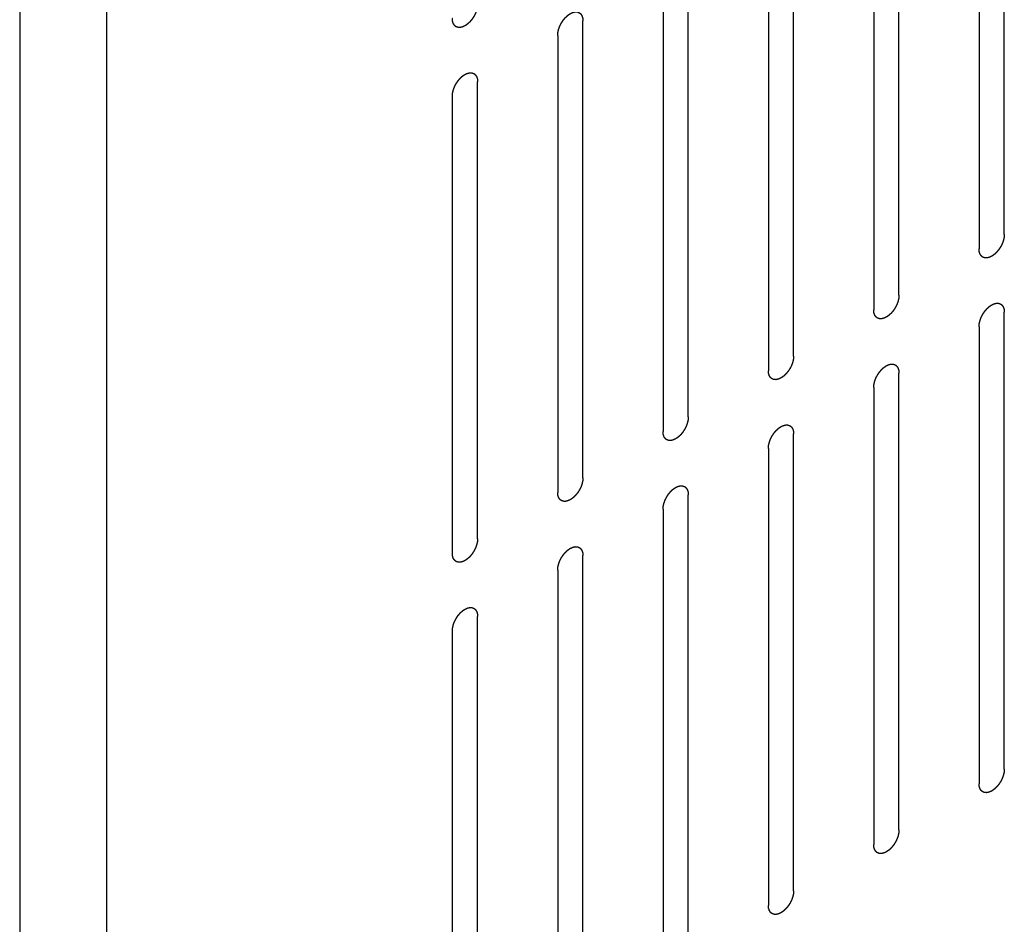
# Model space of a CAD drawing. Header units: inches. Extents: x 6 to 353, y 6 to 228.
# Tile 260 of 372: x 332.91 to 334.98, y 144.32 to 146.22. Entities that reach past the tile are written whole.
import ezdxf

# ---------------------------------------------------------------- set-up
doc = ezdxf.new("R2010")
doc.units = ezdxf.units.IN
doc.header["$LTSCALE"] = 19.946667
doc.header["$MEASUREMENT"] = 0
doc.linetypes.add('HIDDEN', pattern=[0.2, 0.1, -0.1])
doc.layers.get('0').update_dxf_attribs({"linetype": 'CONTINUOUS'})
doc.layers.add('08_ALL_COSMETICS', color=7, linetype='CONTINUOUS')

msp = doc.modelspace()

# ---------------------------------------------------------------- linework, layer by layer
at = {"color": 7, "linetype": 'Continuous'}
for p, q in [((332.9075, 194.7241), (332.9075, 141.4473)), ((333.09, 194.7241), (333.09, 141.4473))]:
    msp.add_line(p, q, dxfattribs=at)
at = {"layer": '08_ALL_COSMETICS', "color": 7, "linetype": 'HIDDEN'}
for p, q in [((334.9762, 145.7692), (334.9762, 146.7286)), ((334.9231, 146.698), (334.9231, 145.7386)), ((334.7549, 145.6414), (334.7549, 146.6008)), ((334.7018, 146.5702), (334.7018, 145.6108)), ((334.5335, 145.5137), (334.5335, 146.4731)), ((334.4805, 146.4424), (334.4805, 145.483)), ((334.3122, 145.3859), (334.3122, 146.3453)), ((334.2592, 146.3147), (334.2592, 145.3553)), ((334.0909, 145.2581), (334.0909, 146.2175)), ((334.0379, 146.1869), (334.0379, 145.2275)), ((333.8696, 145.1303), (333.8696, 146.0897)), ((333.8165, 146.0591), (333.8165, 145.0997)), ((334.9762, 144.6465), (334.9762, 145.6059)), ((334.9231, 145.5753), (334.9231, 144.6159)), ((334.7549, 144.5188), (334.7549, 145.4781)), ((334.7018, 145.4475), (334.7018, 144.4881)), ((334.5335, 144.391), (334.5335, 145.3504)), ((334.4805, 145.3197), (334.4805, 144.3604)), ((334.3122, 144.2632), (334.3122, 145.2226)), ((334.2592, 145.192), (334.2592, 144.2326)), ((334.0909, 144.1354), (334.0909, 145.0948)), ((334.0379, 145.0642), (334.0379, 144.1048)), ((333.8696, 144.0076), (333.8696, 144.967)), ((333.8165, 144.9364), (333.8165, 143.977))]:
    msp.add_line(p, q, dxfattribs=at)
for points in [[(333.8696, 146.253), (333.8695, 146.252), (333.8693, 146.2504), (333.8692, 146.2486), (333.8691, 146.2476), (333.8691, 146.2468), (333.8689, 146.246), (333.8686, 146.2449), (333.8683, 146.2435), (333.868, 146.2421), (333.8677, 146.241), (333.8676, 146.2402), (333.8673, 146.2394), (333.8669, 146.2382), (333.8663, 146.2369), (333.8658, 146.2355), (333.8654, 146.2343), (333.8652, 146.2335), (333.8647, 146.2327), (333.8642, 146.2316), (333.8635, 146.2302), (333.8628, 146.2288), (333.8622, 146.2277), (333.8618, 146.2269), (333.8613, 146.2261), (333.8606, 146.2251), (333.8598, 146.2238), (333.859, 146.2226), (333.8583, 146.2215), (333.8578, 146.2208), (333.8572, 146.2201), (333.8565, 146.2192), (333.8555, 146.2181), (333.8546, 146.2169), (333.8538, 146.216), (333.8533, 146.2153), (333.8526, 146.2148), (333.8518, 146.214), (333.8508, 146.213), (333.8497, 146.2121), (333.8489, 146.2113), (333.8483, 146.2107), (333.8476, 146.2103), (333.8468, 146.2097), (333.8457, 146.2089), (333.8446, 146.2081), (333.8438, 146.2076), (333.8434, 146.2073), (333.843, 146.2071), (333.8427, 146.2069), (333.8423, 146.2067), (333.8415, 146.2064), (333.8405, 146.2059), (333.8394, 146.2054), (333.8386, 146.205), (333.8382, 146.2049), (333.8379, 146.2047), (333.8376, 146.2046), (333.8372, 146.2045), (333.8365, 146.2044), (333.8354, 146.2041), (333.8344, 146.2039), (333.8337, 146.2037), (333.8333, 146.2036), (333.8329, 146.2035), (333.8327, 146.2036), (333.8323, 146.2036), (333.8316, 146.2036), (333.8307, 146.2036), (333.8297, 146.2037), (333.829, 146.2037), (333.8287, 146.2037), (333.8284, 146.2037), (333.8281, 146.2038), (333.8278, 146.2039), (333.8272, 146.2042), (333.8263, 146.2045), (333.8255, 146.2048), (333.8249, 146.205), (333.8246, 146.2051), (333.8243, 146.2052), (333.8241, 146.2054), (333.8238, 146.2056), (333.8233, 146.206), (333.8227, 146.2066), (333.822, 146.2072), (333.8215, 146.2076), (333.8212, 146.2078), (333.821, 146.2079), (333.8209, 146.2082), (333.8207, 146.2085), (333.8203, 146.2091), (333.8198, 146.2099), (333.8193, 146.2107), (333.8189, 146.2112), (333.8187, 146.2116), (333.8186, 146.2118), (333.8185, 146.2121), (333.8183, 146.2125), (333.8181, 146.2132), (333.8178, 146.2142), (333.8175, 146.2152), (333.8173, 146.2159), (333.8172, 146.2163), (333.817, 146.2166), (333.817, 146.217), (333.817, 146.2175), (333.8169, 146.2183), (333.8168, 146.2195), (333.8167, 146.221), (333.8166, 146.2219), (333.8165, 146.2224)], [(334.0379, 146.1869), (334.0379, 146.1879), (334.0381, 146.1895), (334.0382, 146.1913), (334.0383, 146.1923), (334.0383, 146.1931), (334.0386, 146.1939), (334.0388, 146.195), (334.0391, 146.1964), (334.0394, 146.1978), (334.0397, 146.1989), (334.0398, 146.1997), (334.0402, 146.2005), (334.0406, 146.2016), (334.0411, 146.203), (334.0416, 146.2044), (334.042, 146.2055), (334.0423, 146.2064), (334.0427, 146.2072), (334.0433, 146.2083), (334.044, 146.2097), (334.0446, 146.2111), (334.0452, 146.2122), (334.0456, 146.213), (334.0461, 146.2138), (334.0468, 146.2148), (334.0476, 146.2161), (334.0485, 146.2173), (334.0491, 146.2183), (334.0496, 146.2191), (334.0502, 146.2198), (334.0509, 146.2207), (334.0519, 146.2218), (334.0528, 146.223), (334.0536, 146.2239), (334.0542, 146.2246), (334.0548, 146.2251), (334.0556, 146.2259), (334.0567, 146.2269), (334.0577, 146.2278), (334.0585, 146.2286), (334.0591, 146.2292), (334.0598, 146.2296), (334.0607, 146.2302), (334.0618, 146.231), (334.0628, 146.2317), (334.0636, 146.2323), (334.064, 146.2326), (334.0644, 146.2328), (334.0647, 146.2329), (334.0651, 146.2332), (334.0659, 146.2335), (334.0669, 146.234), (334.068, 146.2345), (334.0688, 146.2349), (334.0692, 146.235), (334.0695, 146.2352), (334.0698, 146.2353), (334.0702, 146.2354), (334.071, 146.2355), (334.072, 146.2358), (334.073, 146.236), (334.0738, 146.2362), (334.0742, 146.2363), (334.0745, 146.2364), (334.0748, 146.2363), (334.0751, 146.2363), (334.0758, 146.2363), (334.0768, 146.2362), (334.0777, 146.2362), (334.0784, 146.2362), (334.0788, 146.2362), (334.0791, 146.2362), (334.0793, 146.2361), (334.0796, 146.2359), (334.0802, 146.2357), (334.0811, 146.2354), (334.0819, 146.2351), (334.0825, 146.2349), (334.0829, 146.2348), (334.0831, 146.2347), (334.0833, 146.2345), (334.0836, 146.2343), (334.0841, 146.2339), (334.0848, 146.2333), (334.0854, 146.2327), (334.0859, 146.2323), (334.0862, 146.2321), (334.0864, 146.232), (334.0866, 146.2317), (334.0868, 146.2314), (334.0871, 146.2308), (334.0876, 146.23), (334.0881, 146.2292), (334.0885, 146.2287), (334.0887, 146.2283), (334.0889, 146.2281), (334.0889, 146.2278), (334.0891, 146.2274), (334.0893, 146.2267), (334.0896, 146.2257), (334.0899, 146.2247), (334.0901, 146.224), (334.0903, 146.2235), (334.0904, 146.2233), (334.0904, 146.2229), (334.0904, 146.2224), (334.0905, 146.2216), (334.0906, 146.2204), (334.0908, 146.2189), (334.0908, 146.218), (334.0909, 146.2175)], [(333.8165, 146.0591), (333.8166, 146.0601), (333.8167, 146.0617), (333.8169, 146.0635), (333.817, 146.0646), (333.817, 146.0653), (333.8172, 146.0662), (333.8175, 146.0673), (333.8178, 146.0686), (333.8181, 146.07), (333.8184, 146.0711), (333.8185, 146.0719), (333.8188, 146.0728), (333.8192, 146.0739), (333.8197, 146.0753), (333.8202, 146.0767), (333.8207, 146.0778), (333.8209, 146.0786), (333.8214, 146.0794), (333.8219, 146.0805), (333.8226, 146.0819), (333.8233, 146.0833), (333.8239, 146.0844), (333.8243, 146.0853), (333.8248, 146.086), (333.8255, 146.087), (333.8263, 146.0883), (333.8271, 146.0896), (333.8278, 146.0906), (333.8283, 146.0914), (333.8289, 146.092), (333.8296, 146.0929), (333.8306, 146.0941), (333.8315, 146.0952), (333.8323, 146.0961), (333.8328, 146.0968), (333.8335, 146.0974), (333.8343, 146.0981), (333.8353, 146.0991), (333.8364, 146.1001), (333.8372, 146.1008), (333.8378, 146.1014), (333.8385, 146.1018), (333.8393, 146.1025), (333.8404, 146.1032), (333.8415, 146.104), (333.8423, 146.1045), (333.8427, 146.1048), (333.843, 146.105), (333.8434, 146.1052), (333.8438, 146.1054), (333.8445, 146.1057), (333.8456, 146.1062), (333.8467, 146.1067), (333.8474, 146.1071), (333.8479, 146.1073), (333.8482, 146.1074), (333.8485, 146.1075), (333.8489, 146.1076), (333.8496, 146.1077), (333.8507, 146.108), (333.8517, 146.1082), (333.8524, 146.1084), (333.8528, 146.1085), (333.8532, 146.1086), (333.8534, 146.1085), (333.8538, 146.1085), (333.8545, 146.1085), (333.8554, 146.1085), (333.8564, 146.1084), (333.8571, 146.1084), (333.8574, 146.1084), (333.8577, 146.1084), (333.858, 146.1083), (333.8583, 146.1082), (333.8589, 146.1079), (333.8598, 146.1076), (333.8606, 146.1073), (333.8612, 146.1071), (333.8615, 146.107), (333.8618, 146.1069), (333.862, 146.1067), (333.8623, 146.1065), (333.8628, 146.1061), (333.8634, 146.1055), (333.8641, 146.105), (333.8646, 146.1046), (333.8649, 146.1043), (333.8651, 146.1042), (333.8652, 146.1039), (333.8654, 146.1036), (333.8658, 146.103), (333.8663, 146.1022), (333.8668, 146.1014), (333.8672, 146.1009), (333.8674, 146.1005), (333.8675, 146.1003), (333.8676, 146.1), (333.8678, 146.0996), (333.868, 146.0989), (333.8683, 146.0979), (333.8686, 146.0969), (333.8688, 146.0962), (333.8689, 146.0958), (333.8691, 146.0955), (333.8691, 146.0951), (333.8691, 146.0946), (333.8692, 146.0938), (333.8693, 146.0926), (333.8694, 146.0912), (333.8695, 146.0902), (333.8696, 146.0897)], [(334.9762, 145.7692), (334.9761, 145.7682), (334.976, 145.7666), (334.9758, 145.7648), (334.9757, 145.7638), (334.9757, 145.763), (334.9755, 145.7622), (334.9752, 145.7611), (334.9749, 145.7597), (334.9746, 145.7583), (334.9744, 145.7572), (334.9742, 145.7564), (334.9739, 145.7556), (334.9735, 145.7545), (334.973, 145.7531), (334.9725, 145.7517), (334.972, 145.7506), (334.9718, 145.7497), (334.9713, 145.7489), (334.9708, 145.7478), (334.9701, 145.7464), (334.9694, 145.745), (334.9688, 145.7439), (334.9684, 145.7431), (334.9679, 145.7423), (334.9673, 145.7413), (334.9664, 145.74), (334.9656, 145.7388), (334.9649, 145.7378), (334.9644, 145.737), (334.9638, 145.7363), (334.9631, 145.7354), (334.9621, 145.7343), (334.9612, 145.7331), (334.9604, 145.7322), (334.9599, 145.7315), (334.9592, 145.731), (334.9584, 145.7302), (334.9574, 145.7292), (334.9564, 145.7283), (334.9555, 145.7275), (334.9549, 145.7269), (334.9542, 145.7265), (334.9534, 145.7259), (334.9523, 145.7251), (334.9512, 145.7244), (334.9504, 145.7238), (334.95, 145.7235), (334.9497, 145.7233), (334.9493, 145.7232), (334.9489, 145.7229), (334.9482, 145.7226), (334.9471, 145.7221), (334.946, 145.7216), (334.9453, 145.7213), (334.9448, 145.7211), (334.9445, 145.7209), (334.9442, 145.7208), (334.9438, 145.7207), (334.9431, 145.7206), (334.942, 145.7203), (334.941, 145.7201), (334.9403, 145.7199), (334.9399, 145.7199), (334.9396, 145.7198), (334.9393, 145.7198), (334.9389, 145.7198), (334.9382, 145.7198), (334.9373, 145.7199), (334.9363, 145.7199), (334.9357, 145.7199), (334.9353, 145.7199), (334.935, 145.7199), (334.9347, 145.72), (334.9344, 145.7202), (334.9338, 145.7204), (334.933, 145.7207), (334.9321, 145.721), (334.9315, 145.7212), (334.9312, 145.7214), (334.9309, 145.7214), (334.9307, 145.7216), (334.9304, 145.7218), (334.93, 145.7222), (334.9293, 145.7228), (334.9286, 145.7234), (334.9281, 145.7238), (334.9278, 145.724), (334.9276, 145.7241), (334.9275, 145.7244), (334.9273, 145.7247), (334.9269, 145.7253), (334.9264, 145.7261), (334.9259, 145.7269), (334.9255, 145.7275), (334.9253, 145.7278), (334.9252, 145.728), (334.9251, 145.7283), (334.925, 145.7287), (334.9247, 145.7294), (334.9244, 145.7304), (334.9241, 145.7314), (334.9239, 145.7322), (334.9238, 145.7326), (334.9237, 145.7328), (334.9236, 145.7332), (334.9236, 145.7337), (334.9235, 145.7345), (334.9234, 145.7357), (334.9233, 145.7372), (334.9232, 145.7381), (334.9231, 145.7386)], [(334.7549, 145.6414), (334.7548, 145.6404), (334.7546, 145.6388), (334.7545, 145.637), (334.7544, 145.636), (334.7544, 145.6352), (334.7542, 145.6344), (334.7539, 145.6333), (334.7536, 145.6319), (334.7533, 145.6305), (334.753, 145.6294), (334.7529, 145.6286), (334.7525, 145.6278), (334.7522, 145.6267), (334.7516, 145.6253), (334.7511, 145.6239), (334.7507, 145.6228), (334.7505, 145.6219), (334.75, 145.6211), (334.7495, 145.62), (334.7488, 145.6186), (334.7481, 145.6172), (334.7475, 145.6161), (334.7471, 145.6153), (334.7466, 145.6146), (334.7459, 145.6135), (334.7451, 145.6123), (334.7443, 145.611), (334.7436, 145.61), (334.7431, 145.6092), (334.7425, 145.6085), (334.7418, 145.6076), (334.7408, 145.6065), (334.7399, 145.6053), (334.7391, 145.6044), (334.7385, 145.6037), (334.7379, 145.6032), (334.7371, 145.6024), (334.7361, 145.6015), (334.735, 145.6005), (334.7342, 145.5997), (334.7336, 145.5991), (334.7329, 145.5987), (334.7321, 145.5981), (334.731, 145.5973), (334.7299, 145.5966), (334.7291, 145.596), (334.7287, 145.5958), (334.7283, 145.5955), (334.728, 145.5954), (334.7276, 145.5952), (334.7268, 145.5948), (334.7258, 145.5943), (334.7247, 145.5938), (334.7239, 145.5935), (334.7235, 145.5933), (334.7232, 145.5931), (334.7229, 145.5931), (334.7225, 145.593), (334.7217, 145.5928), (334.7207, 145.5926), (334.7197, 145.5923), (334.719, 145.5922), (334.7185, 145.5921), (334.7182, 145.592), (334.718, 145.592), (334.7176, 145.592), (334.7169, 145.592), (334.716, 145.5921), (334.715, 145.5921), (334.7143, 145.5921), (334.714, 145.5922), (334.7137, 145.5921), (334.7134, 145.5923), (334.7131, 145.5924), (334.7125, 145.5926), (334.7116, 145.5929), (334.7108, 145.5932), (334.7102, 145.5934), (334.7098, 145.5936), (334.7096, 145.5936), (334.7094, 145.5938), (334.7091, 145.5941), (334.7086, 145.5945), (334.7079, 145.595), (334.7073, 145.5956), (334.7068, 145.596), (334.7065, 145.5962), (334.7063, 145.5964), (334.7062, 145.5966), (334.7059, 145.5969), (334.7056, 145.5975), (334.7051, 145.5983), (334.7046, 145.5991), (334.7042, 145.5997), (334.704, 145.6), (334.7038, 145.6002), (334.7038, 145.6005), (334.7036, 145.6009), (334.7034, 145.6017), (334.7031, 145.6027), (334.7028, 145.6037), (334.7026, 145.6044), (334.7024, 145.6048), (334.7023, 145.6051), (334.7023, 145.6054), (334.7023, 145.6059), (334.7022, 145.6068), (334.7021, 145.608), (334.702, 145.6094), (334.7019, 145.6103), (334.7018, 145.6108)], [(334.9231, 145.5753), (334.9232, 145.5763), (334.9234, 145.5779), (334.9235, 145.5797), (334.9236, 145.5808), (334.9236, 145.5815), (334.9238, 145.5824), (334.9241, 145.5835), (334.9244, 145.5848), (334.9247, 145.5862), (334.925, 145.5873), (334.9251, 145.5881), (334.9255, 145.589), (334.9259, 145.5901), (334.9264, 145.5915), (334.9269, 145.5929), (334.9273, 145.594), (334.9275, 145.5948), (334.928, 145.5956), (334.9285, 145.5967), (334.9292, 145.5981), (334.9299, 145.5995), (334.9305, 145.6006), (334.9309, 145.6015), (334.9314, 145.6022), (334.9321, 145.6032), (334.9329, 145.6045), (334.9337, 145.6058), (334.9344, 145.6068), (334.9349, 145.6076), (334.9355, 145.6082), (334.9362, 145.6091), (334.9372, 145.6103), (334.9381, 145.6114), (334.9389, 145.6123), (334.9395, 145.613), (334.9401, 145.6136), (334.9409, 145.6143), (334.942, 145.6153), (334.943, 145.6163), (334.9438, 145.617), (334.9444, 145.6176), (334.9451, 145.6181), (334.946, 145.6187), (334.947, 145.6194), (334.9481, 145.6202), (334.9489, 145.6207), (334.9493, 145.621), (334.9497, 145.6213), (334.95, 145.6214), (334.9504, 145.6216), (334.9512, 145.6219), (334.9522, 145.6224), (334.9533, 145.6229), (334.9541, 145.6233), (334.9545, 145.6235), (334.9548, 145.6236), (334.9551, 145.6237), (334.9555, 145.6238), (334.9563, 145.624), (334.9573, 145.6242), (334.9583, 145.6244), (334.959, 145.6246), (334.9595, 145.6247), (334.9598, 145.6248), (334.9601, 145.6247), (334.9604, 145.6247), (334.9611, 145.6247), (334.9621, 145.6247), (334.963, 145.6246), (334.9637, 145.6246), (334.9641, 145.6246), (334.9643, 145.6246), (334.9646, 145.6245), (334.9649, 145.6244), (334.9655, 145.6242), (334.9664, 145.6238), (334.9672, 145.6235), (334.9678, 145.6233), (334.9682, 145.6232), (334.9684, 145.6231), (334.9686, 145.6229), (334.9689, 145.6227), (334.9694, 145.6223), (334.9701, 145.6217), (334.9707, 145.6212), (334.9712, 145.6208), (334.9715, 145.6205), (334.9717, 145.6204), (334.9718, 145.6201), (334.9721, 145.6198), (334.9724, 145.6192), (334.9729, 145.6184), (334.9734, 145.6176), (334.9738, 145.6171), (334.974, 145.6168), (334.9742, 145.6165), (334.9742, 145.6162), (334.9744, 145.6158), (334.9746, 145.6151), (334.9749, 145.6141), (334.9752, 145.6131), (334.9754, 145.6124), (334.9756, 145.612), (334.9757, 145.6117), (334.9757, 145.6113), (334.9757, 145.6108), (334.9758, 145.61), (334.9759, 145.6088), (334.9761, 145.6074), (334.9761, 145.6064), (334.9762, 145.6059)], [(334.5335, 145.5137), (334.5334, 145.5126), (334.5333, 145.5111), (334.5332, 145.5092), (334.5331, 145.5082), (334.5331, 145.5074), (334.5328, 145.5066), (334.5326, 145.5055), (334.5323, 145.5041), (334.532, 145.5028), (334.5317, 145.5017), (334.5316, 145.5008), (334.5312, 145.5), (334.5308, 145.4989), (334.5303, 145.4975), (334.5298, 145.4961), (334.5294, 145.495), (334.5291, 145.4942), (334.5287, 145.4933), (334.5281, 145.4922), (334.5274, 145.4908), (334.5267, 145.4895), (334.5262, 145.4884), (334.5258, 145.4875), (334.5253, 145.4868), (334.5246, 145.4857), (334.5238, 145.4845), (334.5229, 145.4832), (334.5223, 145.4822), (334.5218, 145.4814), (334.5212, 145.4808), (334.5204, 145.4798), (334.5195, 145.4787), (334.5185, 145.4776), (334.5178, 145.4767), (334.5172, 145.4759), (334.5166, 145.4754), (334.5158, 145.4746), (334.5147, 145.4737), (334.5137, 145.4727), (334.5129, 145.472), (334.5123, 145.4713), (334.5116, 145.4709), (334.5107, 145.4703), (334.5096, 145.4696), (334.5085, 145.4688), (334.5078, 145.4683), (334.5073, 145.468), (334.507, 145.4677), (334.5067, 145.4676), (334.5063, 145.4674), (334.5055, 145.467), (334.5044, 145.4665), (334.5034, 145.466), (334.5026, 145.4657), (334.5022, 145.4655), (334.5019, 145.4653), (334.5016, 145.4653), (334.5011, 145.4652), (334.5004, 145.465), (334.4994, 145.4648), (334.4984, 145.4645), (334.4976, 145.4644), (334.4972, 145.4643), (334.4969, 145.4642), (334.4966, 145.4642), (334.4962, 145.4642), (334.4956, 145.4643), (334.4946, 145.4643), (334.4937, 145.4643), (334.493, 145.4644), (334.4926, 145.4644), (334.4923, 145.4644), (334.4921, 145.4645), (334.4917, 145.4646), (334.4912, 145.4648), (334.4903, 145.4651), (334.4895, 145.4654), (334.4889, 145.4657), (334.4885, 145.4658), (334.4883, 145.4659), (334.4881, 145.4661), (334.4878, 145.4663), (334.4873, 145.4667), (334.4866, 145.4672), (334.4859, 145.4678), (334.4855, 145.4682), (334.4852, 145.4684), (334.485, 145.4686), (334.4848, 145.4688), (334.4846, 145.4692), (334.4843, 145.4697), (334.4838, 145.4705), (334.4833, 145.4713), (334.4829, 145.4719), (334.4827, 145.4722), (334.4825, 145.4724), (334.4824, 145.4728), (334.4823, 145.4732), (334.4821, 145.4739), (334.4818, 145.4749), (334.4815, 145.4759), (334.4812, 145.4766), (334.4811, 145.477), (334.481, 145.4773), (334.481, 145.4777), (334.4809, 145.4781), (334.4809, 145.479), (334.4808, 145.4802), (334.4806, 145.4816), (334.4805, 145.4826), (334.4805, 145.483)], [(334.7018, 145.4475), (334.7019, 145.4486), (334.702, 145.4501), (334.7022, 145.4519), (334.7023, 145.453), (334.7023, 145.4538), (334.7025, 145.4546), (334.7028, 145.4557), (334.7031, 145.4571), (334.7034, 145.4584), (334.7036, 145.4595), (334.7038, 145.4603), (334.7041, 145.4612), (334.7045, 145.4623), (334.705, 145.4637), (334.7055, 145.4651), (334.706, 145.4662), (334.7062, 145.467), (334.7067, 145.4679), (334.7072, 145.469), (334.7079, 145.4703), (334.7086, 145.4717), (334.7092, 145.4728), (334.7096, 145.4737), (334.7101, 145.4744), (334.7108, 145.4754), (334.7116, 145.4767), (334.7124, 145.478), (334.7131, 145.479), (334.7136, 145.4798), (334.7142, 145.4804), (334.7149, 145.4814), (334.7159, 145.4825), (334.7168, 145.4836), (334.7176, 145.4845), (334.7181, 145.4853), (334.7188, 145.4858), (334.7196, 145.4866), (334.7206, 145.4875), (334.7217, 145.4885), (334.7225, 145.4892), (334.7231, 145.4899), (334.7238, 145.4903), (334.7246, 145.4909), (334.7257, 145.4916), (334.7268, 145.4924), (334.7276, 145.4929), (334.728, 145.4932), (334.7283, 145.4935), (334.7287, 145.4936), (334.7291, 145.4938), (334.7298, 145.4942), (334.7309, 145.4947), (334.732, 145.4951), (334.7327, 145.4955), (334.7332, 145.4957), (334.7335, 145.4959), (334.7338, 145.4959), (334.7342, 145.496), (334.7349, 145.4962), (334.736, 145.4964), (334.737, 145.4966), (334.7377, 145.4968), (334.7381, 145.4969), (334.7385, 145.497), (334.7387, 145.497), (334.7391, 145.497), (334.7398, 145.4969), (334.7407, 145.4969), (334.7417, 145.4969), (334.7424, 145.4968), (334.7427, 145.4968), (334.743, 145.4968), (334.7433, 145.4967), (334.7436, 145.4966), (334.7442, 145.4964), (334.7451, 145.4961), (334.7459, 145.4957), (334.7465, 145.4955), (334.7468, 145.4954), (334.7471, 145.4953), (334.7473, 145.4951), (334.7476, 145.4949), (334.748, 145.4945), (334.7487, 145.494), (334.7494, 145.4934), (334.7499, 145.493), (334.7502, 145.4928), (334.7504, 145.4926), (334.7505, 145.4923), (334.7507, 145.492), (334.7511, 145.4915), (334.7516, 145.4907), (334.7521, 145.4899), (334.7525, 145.4893), (334.7527, 145.489), (334.7528, 145.4888), (334.7529, 145.4884), (334.753, 145.488), (334.7533, 145.4873), (334.7536, 145.4863), (334.7539, 145.4853), (334.7541, 145.4846), (334.7542, 145.4842), (334.7544, 145.4839), (334.7544, 145.4835), (334.7544, 145.4831), (334.7545, 145.4822), (334.7546, 145.481), (334.7547, 145.4796), (334.7548, 145.4786), (334.7549, 145.4781)], [(334.3122, 145.3859), (334.3121, 145.3848), (334.312, 145.3833), (334.3119, 145.3815), (334.3118, 145.3804), (334.3117, 145.3797), (334.3115, 145.3788), (334.3113, 145.3777), (334.311, 145.3764), (334.3107, 145.375), (334.3104, 145.3739), (334.3102, 145.3731), (334.3099, 145.3722), (334.3095, 145.3711), (334.309, 145.3697), (334.3085, 145.3683), (334.3081, 145.3672), (334.3078, 145.3664), (334.3074, 145.3656), (334.3068, 145.3644), (334.3061, 145.3631), (334.3054, 145.3617), (334.3049, 145.3606), (334.3045, 145.3597), (334.3039, 145.359), (334.3033, 145.358), (334.3024, 145.3567), (334.3016, 145.3554), (334.3009, 145.3544), (334.3005, 145.3536), (334.2999, 145.353), (334.2991, 145.3521), (334.2982, 145.3509), (334.2972, 145.3498), (334.2965, 145.3489), (334.2959, 145.3482), (334.2953, 145.3476), (334.2944, 145.3468), (334.2934, 145.3459), (334.2924, 145.3449), (334.2916, 145.3442), (334.2909, 145.3436), (334.2903, 145.3431), (334.2894, 145.3425), (334.2883, 145.3418), (334.2872, 145.341), (334.2865, 145.3405), (334.286, 145.3402), (334.2857, 145.3399), (334.2854, 145.3398), (334.2849, 145.3396), (334.2842, 145.3393), (334.2831, 145.3388), (334.282, 145.3383), (334.2813, 145.3379), (334.2809, 145.3377), (334.2805, 145.3375), (334.2802, 145.3375), (334.2798, 145.3374), (334.2791, 145.3372), (334.2781, 145.337), (334.277, 145.3368), (334.2763, 145.3366), (334.2759, 145.3365), (334.2756, 145.3364), (334.2753, 145.3365), (334.2749, 145.3365), (334.2743, 145.3365), (334.2733, 145.3365), (334.2724, 145.3366), (334.2717, 145.3366), (334.2713, 145.3366), (334.271, 145.3366), (334.2708, 145.3367), (334.2704, 145.3368), (334.2698, 145.337), (334.269, 145.3373), (334.2681, 145.3377), (334.2675, 145.3379), (334.2672, 145.338), (334.2669, 145.3381), (334.2667, 145.3383), (334.2665, 145.3385), (334.266, 145.3389), (334.2653, 145.3395), (334.2646, 145.34), (334.2641, 145.3404), (334.2639, 145.3407), (334.2636, 145.3408), (334.2635, 145.3411), (334.2633, 145.3414), (334.2629, 145.3419), (334.2624, 145.3427), (334.2619, 145.3436), (334.2616, 145.3441), (334.2614, 145.3444), (334.2612, 145.3447), (334.2611, 145.345), (334.261, 145.3454), (334.2608, 145.3461), (334.2605, 145.3471), (334.2601, 145.3481), (334.2599, 145.3488), (334.2598, 145.3492), (334.2597, 145.3495), (334.2597, 145.3499), (334.2596, 145.3504), (334.2596, 145.3512), (334.2594, 145.3524), (334.2593, 145.3538), (334.2592, 145.3548), (334.2592, 145.3553)], [(334.4805, 145.3197), (334.4806, 145.3208), (334.4807, 145.3223), (334.4809, 145.3242), (334.481, 145.3252), (334.481, 145.326), (334.4812, 145.3268), (334.4814, 145.3279), (334.4818, 145.3293), (334.4821, 145.3306), (334.4823, 145.3317), (334.4825, 145.3326), (334.4828, 145.3334), (334.4832, 145.3345), (334.4837, 145.3359), (334.4842, 145.3373), (334.4846, 145.3384), (334.4849, 145.3393), (334.4854, 145.3401), (334.4859, 145.3412), (334.4866, 145.3426), (334.4873, 145.344), (334.4879, 145.345), (334.4882, 145.3459), (334.4888, 145.3466), (334.4894, 145.3477), (334.4903, 145.3489), (334.4911, 145.3502), (334.4918, 145.3512), (334.4922, 145.352), (334.4928, 145.3527), (334.4936, 145.3536), (334.4945, 145.3547), (334.4955, 145.3559), (334.4963, 145.3568), (334.4968, 145.3575), (334.4974, 145.358), (334.4983, 145.3588), (334.4993, 145.3597), (334.5003, 145.3607), (334.5012, 145.3615), (334.5018, 145.3621), (334.5024, 145.3625), (334.5033, 145.3631), (334.5044, 145.3639), (334.5055, 145.3646), (334.5063, 145.3651), (334.5067, 145.3654), (334.507, 145.3657), (334.5073, 145.3658), (334.5078, 145.366), (334.5085, 145.3664), (334.5096, 145.3669), (334.5107, 145.3674), (334.5114, 145.3677), (334.5118, 145.3679), (334.5122, 145.3681), (334.5125, 145.3681), (334.5129, 145.3682), (334.5136, 145.3684), (334.5146, 145.3686), (334.5157, 145.3689), (334.5164, 145.369), (334.5168, 145.3691), (334.5171, 145.3692), (334.5174, 145.3692), (334.5178, 145.3692), (334.5185, 145.3691), (334.5194, 145.3691), (334.5204, 145.3691), (334.521, 145.3691), (334.5214, 145.369), (334.5217, 145.3691), (334.5219, 145.3689), (334.5223, 145.3688), (334.5229, 145.3686), (334.5237, 145.3683), (334.5246, 145.368), (334.5252, 145.3678), (334.5255, 145.3676), (334.5258, 145.3676), (334.526, 145.3674), (334.5262, 145.3671), (334.5267, 145.3667), (334.5274, 145.3662), (334.5281, 145.3656), (334.5286, 145.3652), (334.5288, 145.365), (334.5291, 145.3648), (334.5292, 145.3646), (334.5294, 145.3643), (334.5298, 145.3637), (334.5303, 145.3629), (334.5308, 145.3621), (334.5311, 145.3615), (334.5313, 145.3612), (334.5315, 145.361), (334.5316, 145.3606), (334.5317, 145.3603), (334.5319, 145.3595), (334.5323, 145.3585), (334.5326, 145.3575), (334.5328, 145.3568), (334.5329, 145.3564), (334.533, 145.3561), (334.533, 145.3558), (334.5331, 145.3553), (334.5332, 145.3544), (334.5333, 145.3532), (334.5334, 145.3518), (334.5335, 145.3508), (334.5335, 145.3504)], [(334.0909, 145.2581), (334.0908, 145.2571), (334.0907, 145.2555), (334.0905, 145.2537), (334.0904, 145.2526), (334.0904, 145.2519), (334.0902, 145.251), (334.09, 145.2499), (334.0896, 145.2486), (334.0893, 145.2472), (334.0891, 145.2461), (334.0889, 145.2453), (334.0886, 145.2444), (334.0882, 145.2433), (334.0877, 145.2419), (334.0872, 145.2406), (334.0868, 145.2394), (334.0865, 145.2386), (334.086, 145.2378), (334.0855, 145.2367), (334.0848, 145.2353), (334.0841, 145.2339), (334.0835, 145.2328), (334.0831, 145.232), (334.0826, 145.2312), (334.082, 145.2302), (334.0811, 145.2289), (334.0803, 145.2276), (334.0796, 145.2266), (334.0791, 145.2258), (334.0785, 145.2252), (334.0778, 145.2243), (334.0768, 145.2231), (334.0759, 145.222), (334.0751, 145.2211), (334.0746, 145.2204), (334.0739, 145.2198), (334.0731, 145.2191), (334.0721, 145.2181), (334.0711, 145.2171), (334.0702, 145.2164), (334.0696, 145.2158), (334.069, 145.2154), (334.0681, 145.2147), (334.067, 145.214), (334.0659, 145.2132), (334.0651, 145.2127), (334.0647, 145.2124), (334.0644, 145.2122), (334.064, 145.212), (334.0636, 145.2118), (334.0629, 145.2115), (334.0618, 145.211), (334.0607, 145.2105), (334.06, 145.2101), (334.0595, 145.2099), (334.0592, 145.2098), (334.0589, 145.2097), (334.0585, 145.2096), (334.0578, 145.2095), (334.0567, 145.2092), (334.0557, 145.209), (334.055, 145.2088), (334.0546, 145.2087), (334.0543, 145.2086), (334.054, 145.2087), (334.0536, 145.2087), (334.0529, 145.2087), (334.052, 145.2087), (334.051, 145.2088), (334.0504, 145.2088), (334.05, 145.2088), (334.0497, 145.2088), (334.0494, 145.2089), (334.0491, 145.209), (334.0485, 145.2093), (334.0477, 145.2096), (334.0468, 145.2099), (334.0462, 145.2101), (334.0459, 145.2102), (334.0456, 145.2103), (334.0454, 145.2105), (334.0451, 145.2107), (334.0447, 145.2111), (334.044, 145.2117), (334.0433, 145.2122), (334.0428, 145.2126), (334.0425, 145.2129), (334.0423, 145.213), (334.0422, 145.2133), (334.042, 145.2136), (334.0416, 145.2142), (334.0411, 145.215), (334.0406, 145.2158), (334.0402, 145.2163), (334.04, 145.2167), (334.0399, 145.2169), (334.0398, 145.2172), (334.0397, 145.2176), (334.0395, 145.2183), (334.0391, 145.2193), (334.0388, 145.2203), (334.0386, 145.221), (334.0385, 145.2214), (334.0384, 145.2217), (334.0383, 145.2221), (334.0383, 145.2226), (334.0382, 145.2234), (334.0381, 145.2246), (334.038, 145.226), (334.0379, 145.227), (334.0379, 145.2275)], [(334.2592, 145.192), (334.2593, 145.193), (334.2594, 145.1946), (334.2595, 145.1964), (334.2596, 145.1974), (334.2596, 145.1982), (334.2599, 145.199), (334.2601, 145.2001), (334.2604, 145.2015), (334.2607, 145.2029), (334.261, 145.204), (334.2611, 145.2048), (334.2615, 145.2056), (334.2619, 145.2067), (334.2624, 145.2081), (334.2629, 145.2095), (334.2633, 145.2106), (334.2636, 145.2115), (334.264, 145.2123), (334.2646, 145.2134), (334.2653, 145.2148), (334.266, 145.2162), (334.2665, 145.2173), (334.2669, 145.2181), (334.2675, 145.2189), (334.2681, 145.2199), (334.2689, 145.2212), (334.2698, 145.2224), (334.2704, 145.2234), (334.2709, 145.2242), (334.2715, 145.2249), (334.2723, 145.2258), (334.2732, 145.2269), (334.2742, 145.2281), (334.2749, 145.229), (334.2755, 145.2297), (334.2761, 145.2302), (334.2769, 145.231), (334.278, 145.232), (334.279, 145.2329), (334.2798, 145.2337), (334.2804, 145.2343), (334.2811, 145.2347), (334.282, 145.2353), (334.2831, 145.2361), (334.2842, 145.2368), (334.2849, 145.2374), (334.2854, 145.2377), (334.2857, 145.2379), (334.286, 145.238), (334.2864, 145.2382), (334.2872, 145.2386), (334.2883, 145.2391), (334.2893, 145.2396), (334.2901, 145.2399), (334.2905, 145.2401), (334.2908, 145.2403), (334.2912, 145.2404), (334.2916, 145.2405), (334.2923, 145.2406), (334.2933, 145.2409), (334.2944, 145.2411), (334.2951, 145.2413), (334.2955, 145.2413), (334.2958, 145.2414), (334.2961, 145.2414), (334.2965, 145.2414), (334.2971, 145.2414), (334.2981, 145.2413), (334.299, 145.2413), (334.2997, 145.2413), (334.3001, 145.2413), (334.3004, 145.2413), (334.3006, 145.2412), (334.301, 145.241), (334.3016, 145.2408), (334.3024, 145.2405), (334.3033, 145.2402), (334.3039, 145.24), (334.3042, 145.2398), (334.3045, 145.2398), (334.3046, 145.2396), (334.3049, 145.2394), (334.3054, 145.239), (334.3061, 145.2384), (334.3068, 145.2378), (334.3073, 145.2374), (334.3075, 145.2372), (334.3077, 145.2371), (334.3079, 145.2368), (334.3081, 145.2365), (334.3084, 145.2359), (334.309, 145.2351), (334.3095, 145.2343), (334.3098, 145.2337), (334.31, 145.2334), (334.3102, 145.2332), (334.3103, 145.2329), (334.3104, 145.2325), (334.3106, 145.2318), (334.3109, 145.2308), (334.3112, 145.2297), (334.3115, 145.229), (334.3116, 145.2286), (334.3117, 145.2284), (334.3117, 145.228), (334.3118, 145.2275), (334.3118, 145.2267), (334.3119, 145.2255), (334.3121, 145.224), (334.3122, 145.2231), (334.3122, 145.2226)], [(333.8696, 145.1303), (333.8695, 145.1293), (333.8693, 145.1277), (333.8692, 145.1259), (333.8691, 145.1249), (333.8691, 145.1241), (333.8689, 145.1233), (333.8686, 145.1222), (333.8683, 145.1208), (333.868, 145.1194), (333.8677, 145.1183), (333.8676, 145.1175), (333.8673, 145.1167), (333.8669, 145.1156), (333.8663, 145.1142), (333.8658, 145.1128), (333.8654, 145.1117), (333.8652, 145.1108), (333.8647, 145.11), (333.8642, 145.1089), (333.8635, 145.1075), (333.8628, 145.1061), (333.8622, 145.105), (333.8618, 145.1042), (333.8613, 145.1034), (333.8606, 145.1024), (333.8598, 145.1011), (333.859, 145.0999), (333.8583, 145.0989), (333.8578, 145.0981), (333.8572, 145.0974), (333.8565, 145.0965), (333.8555, 145.0954), (333.8546, 145.0942), (333.8538, 145.0933), (333.8533, 145.0926), (333.8526, 145.0921), (333.8518, 145.0913), (333.8508, 145.0903), (333.8497, 145.0894), (333.8489, 145.0886), (333.8483, 145.088), (333.8476, 145.0876), (333.8468, 145.087), (333.8457, 145.0862), (333.8446, 145.0855), (333.8438, 145.0849), (333.8434, 145.0846), (333.843, 145.0844), (333.8427, 145.0843), (333.8423, 145.084), (333.8415, 145.0837), (333.8405, 145.0832), (333.8394, 145.0827), (333.8386, 145.0824), (333.8382, 145.0822), (333.8379, 145.082), (333.8376, 145.0819), (333.8372, 145.0818), (333.8365, 145.0817), (333.8354, 145.0814), (333.8344, 145.0812), (333.8337, 145.081), (333.8333, 145.081), (333.8329, 145.0808), (333.8327, 145.0809), (333.8323, 145.0809), (333.8316, 145.0809), (333.8307, 145.081), (333.8297, 145.081), (333.829, 145.081), (333.8287, 145.081), (333.8284, 145.081), (333.8281, 145.0811), (333.8278, 145.0813), (333.8272, 145.0815), (333.8263, 145.0818), (333.8255, 145.0821), (333.8249, 145.0823), (333.8246, 145.0825), (333.8243, 145.0825), (333.8241, 145.0827), (333.8238, 145.0829), (333.8233, 145.0833), (333.8227, 145.0839), (333.822, 145.0845), (333.8215, 145.0849), (333.8212, 145.0851), (333.821, 145.0852), (333.8209, 145.0855), (333.8207, 145.0858), (333.8203, 145.0864), (333.8198, 145.0872), (333.8193, 145.088), (333.8189, 145.0886), (333.8187, 145.0889), (333.8186, 145.0891), (333.8185, 145.0894), (333.8183, 145.0898), (333.8181, 145.0905), (333.8178, 145.0915), (333.8175, 145.0925), (333.8173, 145.0932), (333.8172, 145.0937), (333.817, 145.0939), (333.817, 145.0943), (333.817, 145.0948), (333.8169, 145.0956), (333.8168, 145.0968), (333.8167, 145.0983), (333.8166, 145.0992), (333.8165, 145.0997)], [(334.0379, 145.0642), (334.0379, 145.0652), (334.0381, 145.0668), (334.0382, 145.0686), (334.0383, 145.0696), (334.0383, 145.0704), (334.0386, 145.0713), (334.0388, 145.0723), (334.0391, 145.0737), (334.0394, 145.0751), (334.0397, 145.0762), (334.0398, 145.077), (334.0402, 145.0778), (334.0406, 145.079), (334.0411, 145.0803), (334.0416, 145.0817), (334.042, 145.0829), (334.0423, 145.0837), (334.0427, 145.0845), (334.0433, 145.0856), (334.044, 145.087), (334.0446, 145.0884), (334.0452, 145.0895), (334.0456, 145.0903), (334.0461, 145.0911), (334.0468, 145.0921), (334.0476, 145.0934), (334.0485, 145.0946), (334.0491, 145.0957), (334.0496, 145.0964), (334.0502, 145.0971), (334.0509, 145.098), (334.0519, 145.0991), (334.0528, 145.1003), (334.0536, 145.1012), (334.0542, 145.1019), (334.0548, 145.1024), (334.0556, 145.1032), (334.0567, 145.1042), (334.0577, 145.1051), (334.0585, 145.1059), (334.0591, 145.1065), (334.0598, 145.1069), (334.0607, 145.1075), (334.0618, 145.1083), (334.0628, 145.1091), (334.0636, 145.1096), (334.064, 145.1099), (334.0644, 145.1101), (334.0647, 145.1103), (334.0651, 145.1105), (334.0659, 145.1108), (334.0669, 145.1113), (334.068, 145.1118), (334.0688, 145.1122), (334.0692, 145.1123), (334.0695, 145.1125), (334.0698, 145.1126), (334.0702, 145.1127), (334.071, 145.1128), (334.072, 145.1131), (334.073, 145.1133), (334.0738, 145.1135), (334.0742, 145.1136), (334.0745, 145.1137), (334.0748, 145.1136), (334.0751, 145.1136), (334.0758, 145.1136), (334.0768, 145.1136), (334.0777, 145.1135), (334.0784, 145.1135), (334.0788, 145.1135), (334.0791, 145.1135), (334.0793, 145.1134), (334.0796, 145.1133), (334.0802, 145.113), (334.0811, 145.1127), (334.0819, 145.1124), (334.0825, 145.1122), (334.0829, 145.1121), (334.0831, 145.112), (334.0833, 145.1118), (334.0836, 145.1116), (334.0841, 145.1112), (334.0848, 145.1106), (334.0854, 145.11), (334.0859, 145.1097), (334.0862, 145.1094), (334.0864, 145.1093), (334.0866, 145.109), (334.0868, 145.1087), (334.0871, 145.1081), (334.0876, 145.1073), (334.0881, 145.1065), (334.0885, 145.106), (334.0887, 145.1056), (334.0889, 145.1054), (334.0889, 145.1051), (334.0891, 145.1047), (334.0893, 145.104), (334.0896, 145.103), (334.0899, 145.102), (334.0901, 145.1013), (334.0903, 145.1009), (334.0904, 145.1006), (334.0904, 145.1002), (334.0904, 145.0997), (334.0905, 145.0989), (334.0906, 145.0977), (334.0908, 145.0962), (334.0908, 145.0953), (334.0909, 145.0948)], [(333.8165, 144.9364), (333.8166, 144.9374), (333.8167, 144.939), (333.8169, 144.9408), (333.817, 144.9419), (333.817, 144.9426), (333.8172, 144.9435), (333.8175, 144.9446), (333.8178, 144.9459), (333.8181, 144.9473), (333.8184, 144.9484), (333.8185, 144.9492), (333.8188, 144.9501), (333.8192, 144.9512), (333.8197, 144.9526), (333.8202, 144.954), (333.8207, 144.9551), (333.8209, 144.9559), (333.8214, 144.9567), (333.8219, 144.9578), (333.8226, 144.9592), (333.8233, 144.9606), (333.8239, 144.9617), (333.8243, 144.9626), (333.8248, 144.9633), (333.8255, 144.9643), (333.8263, 144.9656), (333.8271, 144.9669), (333.8278, 144.9679), (333.8283, 144.9687), (333.8289, 144.9693), (333.8296, 144.9702), (333.8306, 144.9714), (333.8315, 144.9725), (333.8323, 144.9734), (333.8328, 144.9741), (333.8335, 144.9747), (333.8343, 144.9754), (333.8353, 144.9764), (333.8364, 144.9774), (333.8372, 144.9781), (333.8378, 144.9787), (333.8385, 144.9791), (333.8393, 144.9798), (333.8404, 144.9805), (333.8415, 144.9813), (333.8423, 144.9818), (333.8427, 144.9821), (333.843, 144.9824), (333.8434, 144.9825), (333.8438, 144.9827), (333.8445, 144.983), (333.8456, 144.9835), (333.8467, 144.984), (333.8474, 144.9844), (333.8479, 144.9846), (333.8482, 144.9847), (333.8485, 144.9848), (333.8489, 144.9849), (333.8496, 144.9851), (333.8507, 144.9853), (333.8517, 144.9855), (333.8524, 144.9857), (333.8528, 144.9858), (333.8532, 144.9859), (333.8534, 144.9858), (333.8538, 144.9858), (333.8545, 144.9858), (333.8554, 144.9858), (333.8564, 144.9857), (333.8571, 144.9857), (333.8574, 144.9857), (333.8577, 144.9857), (333.858, 144.9856), (333.8583, 144.9855), (333.8589, 144.9853), (333.8598, 144.9849), (333.8606, 144.9846), (333.8612, 144.9844), (333.8615, 144.9843), (333.8618, 144.9842), (333.862, 144.984), (333.8623, 144.9838), (333.8628, 144.9834), (333.8634, 144.9828), (333.8641, 144.9823), (333.8646, 144.9819), (333.8649, 144.9816), (333.8651, 144.9815), (333.8652, 144.9812), (333.8654, 144.9809), (333.8658, 144.9803), (333.8663, 144.9795), (333.8668, 144.9787), (333.8672, 144.9782), (333.8674, 144.9779), (333.8675, 144.9776), (333.8676, 144.9773), (333.8678, 144.9769), (333.868, 144.9762), (333.8683, 144.9752), (333.8686, 144.9742), (333.8688, 144.9735), (333.8689, 144.9731), (333.8691, 144.9728), (333.8691, 144.9724), (333.8691, 144.9719), (333.8692, 144.9711), (333.8693, 144.9699), (333.8694, 144.9685), (333.8695, 144.9675), (333.8696, 144.967)], [(334.9762, 144.6465), (334.9761, 144.6455), (334.976, 144.6439), (334.9758, 144.6421), (334.9757, 144.6411), (334.9757, 144.6403), (334.9755, 144.6395), (334.9752, 144.6384), (334.9749, 144.637), (334.9746, 144.6356), (334.9744, 144.6345), (334.9742, 144.6337), (334.9739, 144.6329), (334.9735, 144.6318), (334.973, 144.6304), (334.9725, 144.629), (334.972, 144.6279), (334.9718, 144.627), (334.9713, 144.6262), (334.9708, 144.6251), (334.9701, 144.6237), (334.9694, 144.6223), (334.9688, 144.6212), (334.9684, 144.6204), (334.9679, 144.6196), (334.9673, 144.6186), (334.9664, 144.6174), (334.9656, 144.6161), (334.9649, 144.6151), (334.9644, 144.6143), (334.9638, 144.6136), (334.9631, 144.6127), (334.9621, 144.6116), (334.9612, 144.6104), (334.9604, 144.6095), (334.9599, 144.6088), (334.9592, 144.6083), (334.9584, 144.6075), (334.9574, 144.6065), (334.9564, 144.6056), (334.9555, 144.6048), (334.9549, 144.6042), (334.9542, 144.6038), (334.9534, 144.6032), (334.9523, 144.6024), (334.9512, 144.6017), (334.9504, 144.6011), (334.95, 144.6008), (334.9497, 144.6006), (334.9493, 144.6005), (334.9489, 144.6003), (334.9482, 144.5999), (334.9471, 144.5994), (334.946, 144.5989), (334.9453, 144.5986), (334.9448, 144.5984), (334.9445, 144.5982), (334.9442, 144.5982), (334.9438, 144.598), (334.9431, 144.5979), (334.942, 144.5976), (334.941, 144.5974), (334.9403, 144.5972), (334.9399, 144.5972), (334.9396, 144.5971), (334.9393, 144.5971), (334.9389, 144.5971), (334.9382, 144.5971), (334.9373, 144.5972), (334.9363, 144.5972), (334.9357, 144.5972), (334.9353, 144.5972), (334.935, 144.5972), (334.9347, 144.5974), (334.9344, 144.5975), (334.9338, 144.5977), (334.933, 144.598), (334.9321, 144.5983), (334.9315, 144.5985), (334.9312, 144.5987), (334.9309, 144.5987), (334.9307, 144.5989), (334.9304, 144.5991), (334.93, 144.5995), (334.9293, 144.6001), (334.9286, 144.6007), (334.9281, 144.6011), (334.9278, 144.6013), (334.9276, 144.6015), (334.9275, 144.6017), (334.9273, 144.602), (334.9269, 144.6026), (334.9264, 144.6034), (334.9259, 144.6042), (334.9255, 144.6048), (334.9253, 144.6051), (334.9252, 144.6053), (334.9251, 144.6056), (334.925, 144.606), (334.9247, 144.6067), (334.9244, 144.6077), (334.9241, 144.6088), (334.9239, 144.6095), (334.9238, 144.6099), (334.9237, 144.6102), (334.9236, 144.6105), (334.9236, 144.611), (334.9235, 144.6118), (334.9234, 144.613), (334.9233, 144.6145), (334.9232, 144.6154), (334.9231, 144.6159)], [(334.7549, 144.5188), (334.7548, 144.5177), (334.7546, 144.5162), (334.7545, 144.5143), (334.7544, 144.5133), (334.7544, 144.5125), (334.7542, 144.5117), (334.7539, 144.5106), (334.7536, 144.5092), (334.7533, 144.5079), (334.753, 144.5068), (334.7529, 144.5059), (334.7525, 144.5051), (334.7522, 144.504), (334.7516, 144.5026), (334.7511, 144.5012), (334.7507, 144.5001), (334.7505, 144.4993), (334.75, 144.4984), (334.7495, 144.4973), (334.7488, 144.4959), (334.7481, 144.4946), (334.7475, 144.4935), (334.7471, 144.4926), (334.7466, 144.4919), (334.7459, 144.4908), (334.7451, 144.4896), (334.7443, 144.4883), (334.7436, 144.4873), (334.7431, 144.4865), (334.7425, 144.4858), (334.7418, 144.4849), (334.7408, 144.4838), (334.7399, 144.4826), (334.7391, 144.4818), (334.7385, 144.481), (334.7379, 144.4805), (334.7371, 144.4797), (334.7361, 144.4788), (334.735, 144.4778), (334.7342, 144.477), (334.7336, 144.4764), (334.7329, 144.476), (334.7321, 144.4754), (334.731, 144.4746), (334.7299, 144.4739), (334.7291, 144.4734), (334.7287, 144.4731), (334.7283, 144.4728), (334.728, 144.4727), (334.7276, 144.4725), (334.7268, 144.4721), (334.7258, 144.4716), (334.7247, 144.4711), (334.7239, 144.4708), (334.7235, 144.4706), (334.7232, 144.4704), (334.7229, 144.4704), (334.7225, 144.4703), (334.7217, 144.4701), (334.7207, 144.4699), (334.7197, 144.4696), (334.719, 144.4695), (334.7185, 144.4694), (334.7182, 144.4693), (334.718, 144.4693), (334.7176, 144.4693), (334.7169, 144.4694), (334.716, 144.4694), (334.715, 144.4694), (334.7143, 144.4694), (334.714, 144.4695), (334.7137, 144.4694), (334.7134, 144.4696), (334.7131, 144.4697), (334.7125, 144.4699), (334.7116, 144.4702), (334.7108, 144.4705), (334.7102, 144.4707), (334.7098, 144.4709), (334.7096, 144.4709), (334.7094, 144.4711), (334.7091, 144.4714), (334.7086, 144.4718), (334.7079, 144.4723), (334.7073, 144.4729), (334.7068, 144.4733), (334.7065, 144.4735), (334.7063, 144.4737), (334.7062, 144.4739), (334.7059, 144.4743), (334.7056, 144.4748), (334.7051, 144.4756), (334.7046, 144.4764), (334.7042, 144.477), (334.704, 144.4773), (334.7038, 144.4775), (334.7038, 144.4779), (334.7036, 144.4782), (334.7034, 144.479), (334.7031, 144.48), (334.7028, 144.481), (334.7026, 144.4817), (334.7024, 144.4821), (334.7023, 144.4824), (334.7023, 144.4828), (334.7023, 144.4832), (334.7022, 144.4841), (334.7021, 144.4853), (334.702, 144.4867), (334.7019, 144.4877), (334.7018, 144.4881)], [(334.5335, 144.391), (334.5334, 144.3899), (334.5333, 144.3884), (334.5332, 144.3866), (334.5331, 144.3855), (334.5331, 144.3847), (334.5328, 144.3839), (334.5326, 144.3828), (334.5323, 144.3814), (334.532, 144.3801), (334.5317, 144.379), (334.5316, 144.3782), (334.5312, 144.3773), (334.5308, 144.3762), (334.5303, 144.3748), (334.5298, 144.3734), (334.5294, 144.3723), (334.5291, 144.3715), (334.5287, 144.3706), (334.5281, 144.3695), (334.5274, 144.3682), (334.5267, 144.3668), (334.5262, 144.3657), (334.5258, 144.3648), (334.5253, 144.3641), (334.5246, 144.3631), (334.5238, 144.3618), (334.5229, 144.3605), (334.5223, 144.3595), (334.5218, 144.3587), (334.5212, 144.3581), (334.5204, 144.3571), (334.5195, 144.356), (334.5185, 144.3549), (334.5178, 144.354), (334.5172, 144.3533), (334.5166, 144.3527), (334.5158, 144.3519), (334.5147, 144.351), (334.5137, 144.35), (334.5129, 144.3493), (334.5123, 144.3486), (334.5116, 144.3482), (334.5107, 144.3476), (334.5096, 144.3469), (334.5085, 144.3461), (334.5078, 144.3456), (334.5073, 144.3453), (334.507, 144.345), (334.5067, 144.3449), (334.5063, 144.3447), (334.5055, 144.3444), (334.5044, 144.3439), (334.5034, 144.3434), (334.5026, 144.343), (334.5022, 144.3428), (334.5019, 144.3426), (334.5016, 144.3426), (334.5011, 144.3425), (334.5004, 144.3423), (334.4994, 144.3421), (334.4984, 144.3419), (334.4976, 144.3417), (334.4972, 144.3416), (334.4969, 144.3415), (334.4966, 144.3415), (334.4962, 144.3415), (334.4956, 144.3416), (334.4946, 144.3416), (334.4937, 144.3416), (334.493, 144.3417), (334.4926, 144.3417), (334.4923, 144.3417), (334.4921, 144.3418), (334.4917, 144.3419), (334.4912, 144.3421), (334.4903, 144.3424), (334.4895, 144.3428), (334.4889, 144.343), (334.4885, 144.3431), (334.4883, 144.3432), (334.4881, 144.3434), (334.4878, 144.3436), (334.4873, 144.344), (334.4866, 144.3445), (334.4859, 144.3451), (334.4855, 144.3455), (334.4852, 144.3457), (334.485, 144.3459), (334.4848, 144.3462), (334.4846, 144.3465), (334.4843, 144.347), (334.4838, 144.3478), (334.4833, 144.3486), (334.4829, 144.3492), (334.4827, 144.3495), (334.4825, 144.3497), (334.4824, 144.3501), (334.4823, 144.3505), (334.4821, 144.3512), (334.4818, 144.3522), (334.4815, 144.3532), (334.4812, 144.3539), (334.4811, 144.3543), (334.481, 144.3546), (334.481, 144.355), (334.4809, 144.3554), (334.4809, 144.3563), (334.4808, 144.3575), (334.4806, 144.3589), (334.4805, 144.3599), (334.4805, 144.3604)]]:
    msp.add_open_spline(points, degree=3, knots=[0, 0, 0, 0, 0.03125, 0.046875, 0.054688, 0.0625, 0.070312, 0.078125, 0.09375, 0.109375, 0.117188, 0.125, 0.132812, 0.140625, 0.15625, 0.171875, 0.179688, 0.1875, 0.195312, 0.203125, 0.21875, 0.234375, 0.242188, 0.25, 0.257812, 0.265625, 0.28125, 0.296875, 0.304688, 0.3125, 0.320312, 0.328125, 0.34375, 0.359375, 0.367188, 0.375, 0.382812, 0.390625, 0.40625, 0.421875, 0.429688, 0.4375, 0.445312, 0.453125, 0.46875, 0.484375, 0.492188, 0.496094, 0.5, 0.503906, 0.507812, 0.515625, 0.53125, 0.546875, 0.554688, 0.558594, 0.5625, 0.566406, 0.570312, 0.578125, 0.59375, 0.609375, 0.617188, 0.621094, 0.625, 0.628906, 0.632812, 0.640625, 0.65625, 0.671875, 0.679688, 0.683594, 0.6875, 0.691406, 0.695312, 0.703125, 0.71875, 0.734375, 0.742188, 0.746094, 0.75, 0.753906, 0.757812, 0.765625, 0.78125, 0.796875, 0.804688, 0.808594, 0.8125, 0.816406, 0.820312, 0.828125, 0.84375, 0.859375, 0.867188, 0.871094, 0.875, 0.878906, 0.882812, 0.890625, 0.90625, 0.921875, 0.929688, 0.933594, 0.9375, 0.941406, 0.945312, 0.953125, 0.96875, 0.984375, 1, 1, 1, 1], dxfattribs=at)

doc.saveas('drawing.dxf')
